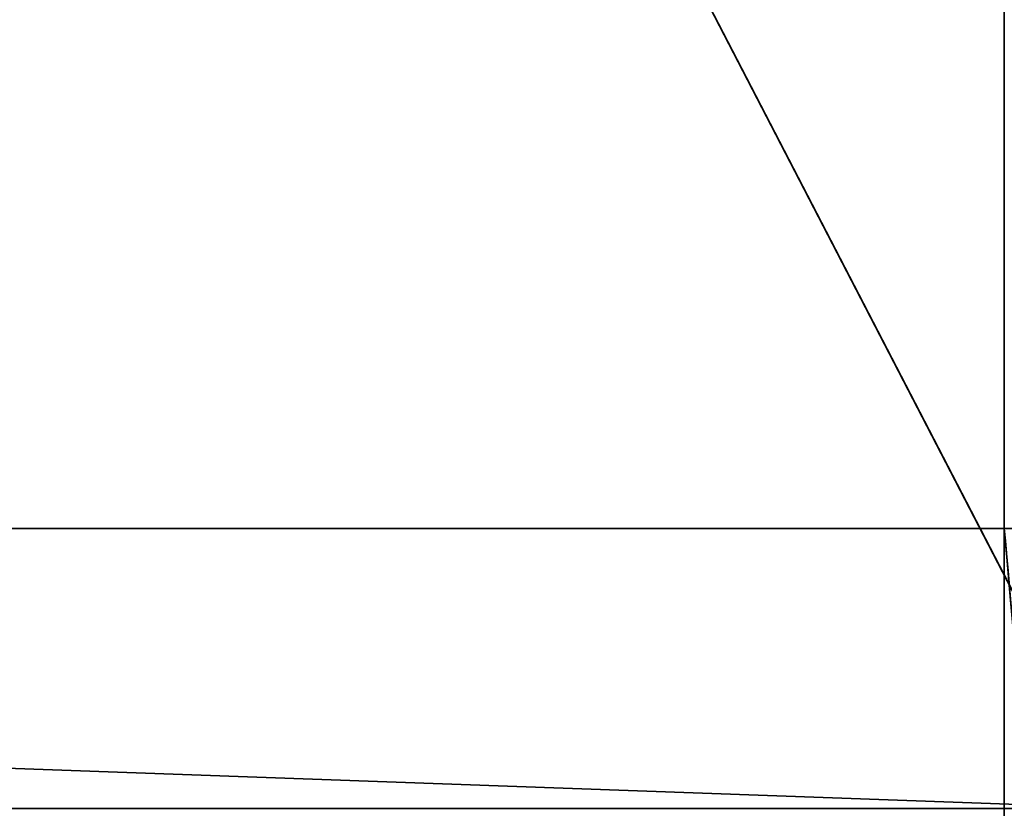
# Model space of a CAD drawing. Header units: millimetres. Extents: x -603 to 3703, y -115 to 193.
# Tile 296 of 656: x 385 to 409, y -25 to -5. Entities that reach past the tile are written whole.
import ezdxf

# ---------------------------------------------------------------- set-up
doc = ezdxf.new("R2010")
doc.units = ezdxf.units.MM
doc.layers.add('151', color=7, linetype='Continuous', true_color=0xffffff)

# ---------------------------------------------------------------- blocks, each defined once
blk = doc.blocks.new('UG_SURFACE_001')
at = {"layer": '151', "color": 252, "linetype": 'Continuous', "lineweight": 35}
for points in [[(603, -18, 2212.25), (603, 174.4, 2212.25), (-603, 174.4, 2212.25), (-603, -18, 2212.25)], [(-453, -18, 2062.25), (-453, 174.4, 2062.25), (453, 174.4, 2062.25), (453, -18, 2062.25)], [(603, -18, 2212.25), (-603, -18, 2212.25), (-453, -18, 2062.25), (453, -18, 2062.25)]]:
    blk.add_3dface(points, dxfattribs=at)
blk = doc.blocks.new('UG_SURFACE_009')
at = {"layer": '151', "color": 252, "linetype": 'Continuous', "lineweight": 35}
for points in [[(-414.5, -29.92, 2023.75), (414.5, -29.92, 2023.75), (414.5, 14.42, 2023.75), (-414.5, 14.42, 2023.75)], [(-413, -29.92, 2022.25), (-413, 14.42, 2022.25), (413, 14.42, 2022.25), (413, -29.92, 2022.25)], [(-468, -18, 2077.25), (468, -18, 2077.25), (466.5, -18, 2075.75), (-466.5, -18, 2075.75)], [(-468, -18, 2077.25), (-468, -29.92, 2077.25), (468, -29.92, 2077.25), (468, -18, 2077.25)], [(-466.5, -18, 2075.75), (466.5, -18, 2075.75), (466.5, -29.92, 2075.75), (-466.5, -29.92, 2075.75)]]:
    blk.add_3dface(points, dxfattribs=at)
blk = doc.blocks.new('UG_SURFACE_011')
at = {"layer": '151', "color": 252, "linetype": 'Continuous', "lineweight": 35}
for points in [[(-397, 4.014, -7.75), (-412, 4.014, -7.75), (-412, -24.953, -7.75), (412, -24.953, -7.75)], [(-397, 4.014, -8.75), (397, 4.014, -8.75), (-412, -24.953, -8.75)], [(397, 4.014, -8.75), (412, 4.014, -8.75), (412, -24.953, -8.75), (-412, -24.953, -8.75)], [(397, 4.014, -7.75), (-397, 4.014, -7.75), (412, -24.953, -7.75)], [(412, -24.953, -7.75), (412, 4.014, -7.75), (397, 4.014, -7.75)], [(-412, -25.835, -7.906), (412, -25.835, -7.906), (412, -24.953, -7.75), (-412, -24.953, -7.75)], [(-412, -24.953, -8.75), (412, -24.953, -8.75), (412, -25.493, -8.845), (-412, -25.493, -8.845)]]:
    blk.add_3dface(points, dxfattribs=at)
blk = doc.blocks.new('UG_SURFACE_180')
at = {"layer": '151', "color": 35, "linetype": 'Continuous', "lineweight": 35}
for points in [[(409, -34, 2019), (409, 0, 2019), (-409, -15.75, 2019), (-409, -28.25, 2019)], [(409, 0, 2019), (-409, 0, 2019), (-409, -15.75, 2019)], [(409, -2), (409, -34), (-409, -28.25), (-409, -15.75)], [(-409, -15.75), (-409, -2), (409, -2)]]:
    blk.add_3dface(points, dxfattribs=at)

msp = doc.modelspace()

# ---------------------------------------------------------------- linework, layer by layer
at = {"layer": '151', "linetype": 'Continuous', "lineweight": -3}
for p, q in [((409, 0, 2019), (409, -34, 2019)), ((409, -2), (409, -34)), ((603, -18, 2212.25), (-603, -18, 2212.25)), ((468, -18, 2077.25), (-468, -18, 2077.25)), ((466.5, -18, 2075.75), (-466.5, -18, 2075.75)), ((-453, -18, 2062.25), (453, -18, 2062.25)), ((409, -18, 146.25), (409, -18, 147)), ((409, -18, 1289), (409, -18, 1289.75)), ((409, -18, 723.25), (409, -18, 724)), ((409, -18, 1866), (409, -18, 1866.75)), ((409, -18, 1877.25), (409, -18, 1878)), ((409, -18, 712), (409, -18, 712.75)), ((409, -18, 1300.25), (409, -18, 1301)), ((409, -18, 135), (409, -18, 135.75))]:
    msp.add_line(p, q, dxfattribs=at)
at = {"layer": '151', "linetype": 'Continuous', "lineweight": -3, "extrusion": (-0.996195, -0.087156, 0)}
for centre, radius in [((53.578, 141, -405.875), 5.25), ((53.578, 141, -405.875), 6), ((53.578, 1872, -405.875), 5.25), ((53.578, 1872, -405.875), 6), ((53.578, 1295, -405.875), 5.25), ((53.578, 1295, -405.875), 6), ((53.578, 718, -405.875), 5.25), ((53.578, 718, -405.875), 6)]:
    msp.add_arc(centre, radius, 270, 90, dxfattribs=at)
at = {"layer": '151', "linetype": 'Continuous', "lineweight": -3, "extrusion": (1, 0, 0)}
for centre, major_axis, start_param, end_param in [((409, -18, 141), (0, -5.27), 1.570796, 4.712389), ((409, -18, 1295), (0, -5.27), 1.570796, 4.712389), ((409, -18, 1872), (0, -5.27), 1.570796, 4.712389), ((409, -18, 718), (0, -5.27), 1.570796, 4.712389), ((409, -18, 718), (0, -6.023), 4.712389, 7.853982), ((409, -18, 141), (0, -6.023), 4.712389, 7.853982), ((409, -18, 1295), (0, -6.023), 4.712389, 7.853982), ((409, -18, 1872), (0, -6.023), 4.712389, 7.853982)]:
    msp.add_ellipse(centre, major_axis=major_axis, ratio=0.996195, start_param=start_param, end_param=end_param, dxfattribs=at)

# ---------------------------------------------------------------- block references
at = {"layer": '151', "linetype": 'Continuous', "lineweight": -3}
for name in ['UG_SURFACE_001', 'UG_SURFACE_011', 'UG_SURFACE_009', 'UG_SURFACE_180']:
    msp.add_blockref(name, (0, 0), dxfattribs=at)

doc.saveas('drawing.dxf')
